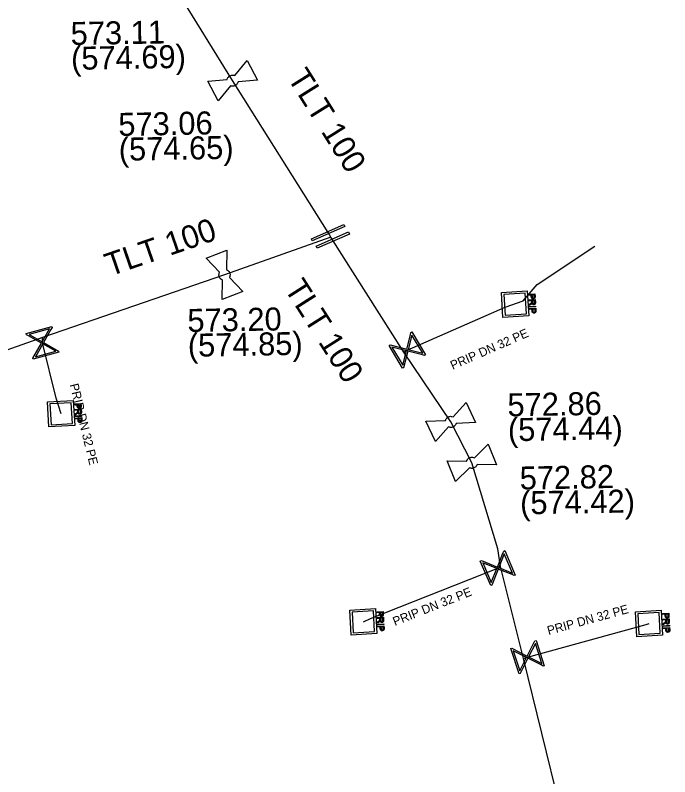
# Model space of a CAD drawing. Extents: x -643544 to -637295, y -1119190 to -1111715.
# Drawn here: x -641836.62 to -641799.71, y -1113655.34 to -1113612.36 of the extents above; entities that cross this region are included whole.
import ezdxf

# ---------------------------------------------------------------- set-up
doc = ezdxf.new("R2010")
doc.units = 0
for name, color, linetype in [('Default', 7, 'Continuous'), ('VP Lomový bod', 7, 'Continuous'), ('VP Lomový bod - popis', 7, 'Continuous'), ('VP Popis přípojky', 7, 'Continuous'), ('VP Přípojka', 7, 'Continuous'), ('VP Řad', 7, 'Continuous'), ('VP Řad - popis', 7, 'Continuous'), ('VP Šachta', 7, 'Continuous'), ('VP Šoupě', 7, 'Continuous')]:
    doc.layers.add(name, color=color, linetype=linetype)

msp = doc.modelspace()

# ---------------------------------------------------------------- linework, layer by layer
at = {"layer": 'Default'}
for points in [[(-641824.664, -1113615.978), (-641824.652, -1113615.926), (-641824.622, -1113615.881), (-641824.576, -1113615.81), (-641824.504, -1113615.772), (-641824.431, -1113615.735), (-641824.344, -1113615.738), (-641824.291, -1113615.739), (-641824.242, -1113615.76)], [(-641824.054, -1113616.123), (-641824.067, -1113616.173), (-641824.096, -1113616.218), (-641824.144, -1113616.29), (-641824.216, -1113616.328), (-641824.289, -1113616.365), (-641824.373, -1113616.362), (-641824.428, -1113616.36), (-641824.477, -1113616.34)], [(-641824.926, -1113627.306), (-641824.975, -1113627.288), (-641825.017, -1113627.254), (-641825.082, -1113627.198), (-641825.112, -1113627.122), (-641825.141, -1113627.046), (-641825.129, -1113626.962), (-641825.121, -1113626.908), (-641825.095, -1113626.862)], [(-641824.715, -1113626.716), (-641824.665, -1113626.733), (-641824.623, -1113626.768), (-641824.558, -1113626.822), (-641824.528, -1113626.898), (-641824.499, -1113626.974), (-641824.512, -1113627.06), (-641824.519, -1113627.113), (-641824.544, -1113627.159)], [(-641807.309, -1113628.224), (-641807.307, -1113628.26), (-641807.31, -1113628.279), (-641807.313, -1113628.305), (-641807.324, -1113628.324), (-641807.335, -1113628.343), (-641807.356, -1113628.355), (-641807.378, -1113628.366), (-641807.405, -1113628.368), (-641807.451, -1113628.371), (-641807.484, -1113628.344), (-641807.516, -1113628.317), (-641807.521, -1113628.241)], [(-641807.479, -1113628.239), (-641807.477, -1113628.285), (-641807.459, -1113628.303), (-641807.44, -1113628.321), (-641807.409, -1113628.319), (-641807.387, -1113628.318), (-641807.372, -1113628.306), (-641807.356, -1113628.294), (-641807.353, -1113628.276), (-641807.35, -1113628.263), (-641807.352, -1113628.23)], [(-641807.57, -1113628.634), (-641807.538, -1113628.612), (-641807.522, -1113628.597), (-641807.506, -1113628.583), (-641807.5, -1113628.572), (-641807.494, -1113628.56), (-641807.492, -1113628.549), (-641807.49, -1113628.542), (-641807.491, -1113628.523)], [(-641807.289, -1113628.568), (-641807.286, -1113628.615), (-641807.295, -1113628.641), (-641807.303, -1113628.666), (-641807.326, -1113628.683), (-641807.35, -1113628.699), (-641807.379, -1113628.7), (-641807.418, -1113628.703), (-641807.445, -1113628.68), (-641807.472, -1113628.657), (-641807.482, -1113628.606), (-641807.491, -1113628.625), (-641807.499, -1113628.635), (-641807.516, -1113628.657), (-641807.544, -1113628.677)], [(-641807.448, -1113628.567), (-641807.446, -1113628.6), (-641807.438, -1113628.618), (-641807.431, -1113628.636), (-641807.415, -1113628.644), (-641807.4, -1113628.653), (-641807.382, -1113628.652), (-641807.358, -1113628.65), (-641807.342, -1113628.631), (-641807.327, -1113628.612), (-641807.329, -1113628.571)], [(-641807.264, -1113629.025), (-641807.261, -1113629.06), (-641807.264, -1113629.08), (-641807.267, -1113629.106), (-641807.278, -1113629.125), (-641807.29, -1113629.144), (-641807.311, -1113629.155), (-641807.332, -1113629.167), (-641807.359, -1113629.169), (-641807.405, -1113629.171), (-641807.438, -1113629.145), (-641807.471, -1113629.118), (-641807.475, -1113629.042)], [(-641807.434, -1113629.04), (-641807.431, -1113629.086), (-641807.413, -1113629.104), (-641807.395, -1113629.122), (-641807.363, -1113629.12), (-641807.341, -1113629.119), (-641807.326, -1113629.107), (-641807.311, -1113629.095), (-641807.307, -1113629.076), (-641807.304, -1113629.064), (-641807.306, -1113629.031)], [(-641833.17, -1113634.814), (-641833.138, -1113634.792), (-641833.122, -1113634.777), (-641833.106, -1113634.763), (-641833.1, -1113634.752), (-641833.094, -1113634.74), (-641833.092, -1113634.729), (-641833.09, -1113634.722), (-641833.091, -1113634.703)], [(-641832.889, -1113634.748), (-641832.886, -1113634.795), (-641832.895, -1113634.821), (-641832.903, -1113634.846), (-641832.926, -1113634.863), (-641832.95, -1113634.879), (-641832.979, -1113634.88), (-641833.018, -1113634.883), (-641833.045, -1113634.86), (-641833.072, -1113634.837), (-641833.082, -1113634.786), (-641833.091, -1113634.805), (-641833.099, -1113634.815), (-641833.116, -1113634.837), (-641833.144, -1113634.857)], [(-641832.909, -1113634.404), (-641832.907, -1113634.44), (-641832.91, -1113634.459), (-641832.913, -1113634.485), (-641832.924, -1113634.504), (-641832.935, -1113634.523), (-641832.956, -1113634.535), (-641832.978, -1113634.546), (-641833.005, -1113634.548), (-641833.051, -1113634.551), (-641833.084, -1113634.524), (-641833.116, -1113634.497), (-641833.121, -1113634.421)], [(-641833.079, -1113634.419), (-641833.077, -1113634.465), (-641833.059, -1113634.483), (-641833.04, -1113634.501), (-641833.009, -1113634.499), (-641832.987, -1113634.498), (-641832.972, -1113634.486), (-641832.956, -1113634.474), (-641832.953, -1113634.456), (-641832.95, -1113634.443), (-641832.952, -1113634.41)], [(-641833.048, -1113634.747), (-641833.046, -1113634.78), (-641833.038, -1113634.798), (-641833.031, -1113634.816), (-641833.015, -1113634.824), (-641833, -1113634.833), (-641832.982, -1113634.832), (-641832.958, -1113634.83), (-641832.942, -1113634.811), (-641832.927, -1113634.792), (-641832.929, -1113634.751)], [(-641832.864, -1113635.205), (-641832.861, -1113635.24), (-641832.864, -1113635.26), (-641832.867, -1113635.286), (-641832.878, -1113635.305), (-641832.89, -1113635.324), (-641832.911, -1113635.335), (-641832.932, -1113635.347), (-641832.959, -1113635.349), (-641833.005, -1113635.351), (-641833.038, -1113635.325), (-641833.071, -1113635.298), (-641833.075, -1113635.222)], [(-641833.034, -1113635.22), (-641833.031, -1113635.266), (-641833.013, -1113635.284), (-641832.995, -1113635.302), (-641832.963, -1113635.3), (-641832.941, -1113635.299), (-641832.926, -1113635.287), (-641832.911, -1113635.275), (-641832.907, -1113635.256), (-641832.904, -1113635.244), (-641832.906, -1113635.211)], [(-641812.361, -1113635.227), (-641812.347, -1113635.176), (-641812.316, -1113635.131), (-641812.267, -1113635.062), (-641812.193, -1113635.027), (-641812.119, -1113634.992), (-641812.033, -1113634.999), (-641811.98, -1113635.002), (-641811.932, -1113635.024)], [(-641811.757, -1113635.394), (-641811.771, -1113635.444), (-641811.802, -1113635.488), (-641811.853, -1113635.558), (-641811.927, -1113635.593), (-641812.001, -1113635.628), (-641812.085, -1113635.621), (-641812.139, -1113635.617), (-641812.187, -1113635.595)], [(-641811.166, -1113637.52), (-641811.15, -1113637.47), (-641811.116, -1113637.427), (-641811.063, -1113637.361), (-641810.987, -1113637.33), (-641810.912, -1113637.3), (-641810.825, -1113637.311), (-641810.773, -1113637.317), (-641810.726, -1113637.342)], [(-641810.572, -1113637.721), (-641810.589, -1113637.77), (-641810.622, -1113637.812), (-641810.677, -1113637.879), (-641810.753, -1113637.91), (-641810.828, -1113637.94), (-641810.912, -1113637.929), (-641810.966, -1113637.922), (-641811.013, -1113637.898)], [(-641815.869, -1113646.154), (-641815.867, -1113646.19), (-641815.87, -1113646.209), (-641815.873, -1113646.235), (-641815.884, -1113646.254), (-641815.895, -1113646.273), (-641815.916, -1113646.285), (-641815.938, -1113646.296), (-641815.965, -1113646.298), (-641816.011, -1113646.301), (-641816.044, -1113646.274), (-641816.076, -1113646.247), (-641816.081, -1113646.171)], [(-641816.039, -1113646.169), (-641816.037, -1113646.215), (-641816.019, -1113646.233), (-641816, -1113646.251), (-641815.969, -1113646.249), (-641815.947, -1113646.248), (-641815.932, -1113646.236), (-641815.916, -1113646.224), (-641815.913, -1113646.206), (-641815.91, -1113646.193), (-641815.912, -1113646.16)], [(-641799.759, -1113646.244), (-641799.757, -1113646.28), (-641799.76, -1113646.299), (-641799.763, -1113646.325), (-641799.774, -1113646.344), (-641799.785, -1113646.363), (-641799.806, -1113646.375), (-641799.828, -1113646.386), (-641799.855, -1113646.388), (-641799.901, -1113646.391), (-641799.934, -1113646.364), (-641799.966, -1113646.337), (-641799.971, -1113646.261)], [(-641799.929, -1113646.259), (-641799.927, -1113646.305), (-641799.909, -1113646.323), (-641799.89, -1113646.341), (-641799.859, -1113646.339), (-641799.837, -1113646.338), (-641799.822, -1113646.326), (-641799.806, -1113646.314), (-641799.803, -1113646.296), (-641799.8, -1113646.283), (-641799.802, -1113646.25)], [(-641816.13, -1113646.564), (-641816.098, -1113646.542), (-641816.082, -1113646.527), (-641816.066, -1113646.513), (-641816.06, -1113646.502), (-641816.054, -1113646.49), (-641816.052, -1113646.479), (-641816.05, -1113646.472), (-641816.051, -1113646.453)], [(-641815.849, -1113646.498), (-641815.846, -1113646.545), (-641815.855, -1113646.571), (-641815.863, -1113646.596), (-641815.886, -1113646.613), (-641815.91, -1113646.629), (-641815.939, -1113646.63), (-641815.978, -1113646.633), (-641816.005, -1113646.61), (-641816.032, -1113646.587), (-641816.042, -1113646.536), (-641816.051, -1113646.555), (-641816.059, -1113646.565), (-641816.076, -1113646.587), (-641816.104, -1113646.607)], [(-641816.008, -1113646.497), (-641816.006, -1113646.53), (-641815.998, -1113646.548), (-641815.991, -1113646.566), (-641815.975, -1113646.574), (-641815.96, -1113646.583), (-641815.942, -1113646.582), (-641815.918, -1113646.58), (-641815.902, -1113646.561), (-641815.887, -1113646.542), (-641815.889, -1113646.501)], [(-641800.02, -1113646.654), (-641799.988, -1113646.632), (-641799.972, -1113646.617), (-641799.956, -1113646.603), (-641799.95, -1113646.592), (-641799.944, -1113646.58), (-641799.942, -1113646.569), (-641799.94, -1113646.562), (-641799.941, -1113646.543)], [(-641799.739, -1113646.588), (-641799.736, -1113646.635), (-641799.745, -1113646.661), (-641799.753, -1113646.686), (-641799.776, -1113646.703), (-641799.8, -1113646.719), (-641799.829, -1113646.72), (-641799.868, -1113646.723), (-641799.895, -1113646.7), (-641799.922, -1113646.677), (-641799.932, -1113646.626), (-641799.941, -1113646.645), (-641799.949, -1113646.655), (-641799.966, -1113646.677), (-641799.994, -1113646.697)], [(-641799.898, -1113646.587), (-641799.896, -1113646.62), (-641799.888, -1113646.638), (-641799.881, -1113646.656), (-641799.865, -1113646.664), (-641799.85, -1113646.673), (-641799.832, -1113646.672), (-641799.808, -1113646.67), (-641799.792, -1113646.651), (-641799.777, -1113646.632), (-641799.779, -1113646.591)], [(-641815.824, -1113646.955), (-641815.821, -1113646.99), (-641815.824, -1113647.01), (-641815.827, -1113647.036), (-641815.838, -1113647.055), (-641815.85, -1113647.074), (-641815.871, -1113647.085), (-641815.892, -1113647.097), (-641815.919, -1113647.099), (-641815.965, -1113647.101), (-641815.998, -1113647.075), (-641816.031, -1113647.048), (-641816.035, -1113646.972)], [(-641815.994, -1113646.97), (-641815.991, -1113647.016), (-641815.973, -1113647.034), (-641815.955, -1113647.052), (-641815.923, -1113647.05), (-641815.901, -1113647.049), (-641815.886, -1113647.037), (-641815.871, -1113647.025), (-641815.867, -1113647.006), (-641815.864, -1113646.994), (-641815.866, -1113646.961)], [(-641799.714, -1113647.045), (-641799.711, -1113647.08), (-641799.714, -1113647.1), (-641799.717, -1113647.126), (-641799.728, -1113647.145), (-641799.74, -1113647.164), (-641799.761, -1113647.175), (-641799.782, -1113647.187), (-641799.809, -1113647.189), (-641799.855, -1113647.191), (-641799.888, -1113647.165), (-641799.921, -1113647.138), (-641799.925, -1113647.062)], [(-641799.884, -1113647.06), (-641799.881, -1113647.106), (-641799.863, -1113647.124), (-641799.845, -1113647.142), (-641799.813, -1113647.14), (-641799.791, -1113647.139), (-641799.776, -1113647.127), (-641799.761, -1113647.115), (-641799.757, -1113647.096), (-641799.754, -1113647.084), (-641799.756, -1113647.051)]]:
    msp.add_open_spline(points, degree=3, dxfattribs=at)
at = {"layer": 'VP Lomový bod'}
for points in [[(-641824.242, -1113615.76), (-641823.537, -1113614.92)], [(-641823.537, -1113614.92), (-641822.963, -1113616.03), (-641824.054, -1113616.123)], [(-641824.477, -1113616.34), (-641825.183, -1113617.18), (-641825.757, -1113616.07), (-641824.664, -1113615.978)], [(-641825.095, -1113626.862), (-641825.851, -1113626.067), (-641824.684, -1113625.619), (-641824.715, -1113626.716)], [(-641823.789, -1113627.953), (-641824.956, -1113628.401), (-641824.926, -1113627.306)], [(-641824.544, -1113627.159), (-641823.789, -1113627.953)], [(-641811.932, -1113635.024), (-641811.196, -1113634.211)], [(-641811.196, -1113634.211), (-641810.663, -1113635.342), (-641811.757, -1113635.394)], [(-641812.187, -1113635.595), (-641812.924, -1113636.409), (-641813.457, -1113635.278), (-641812.361, -1113635.227)], [(-641810.726, -1113637.342), (-641809.947, -1113636.571)], [(-641809.947, -1113636.571), (-641809.477, -1113637.729), (-641810.572, -1113637.721)], [(-641811.013, -1113637.898), (-641811.793, -1113638.669), (-641812.263, -1113637.511), (-641811.166, -1113637.52)]]:
    msp.add_lwpolyline(points, dxfattribs=at)
at = {"layer": 'VP Přípojka'}
for points in [[(-641814.7, -1113631.38), (-641814.51, -1113631.26), (-641808.99, -1113628.84), (-641807.98, -1113628.48), (-641807.18, -1113627.55), (-641803.928, -1113625.399)], [(-641834.03, -1113634.85), (-641834.31, -1113633.98), (-641835.08, -1113630.85), (-641835.08, -1113630.55)], [(-641816.99, -1113646.6), (-641816.58, -1113646.41), (-641809.41, -1113643.56), (-641809.25, -1113643.47)], [(-641807.96, -1113648.67), (-641807.73, -1113648.59), (-641801.04, -1113646.75), (-641800.88, -1113646.69)]]:
    msp.add_lwpolyline(points, dxfattribs=at)
at = {"layer": 'VP Řad'}
for points in [[(-641818.83, -1113624.89), (-641818.98, -1113624.63), (-641824.36, -1113616.05), (-641827.5, -1113610.94), (-641830.95, -1113605.52), (-641835.36, -1113598.77), (-641837.79, -1113595.54), (-641843.481, -1113594.951), (-641844.63, -1113593.7), (-641851.34, -1113586.41), (-641853.47, -1113584.11), (-641857.82, -1113579.43), (-641862.85, -1113574.5)], [(-641818.83, -1113624.89), (-641824.82, -1113627.01), (-641835.08, -1113630.55), (-641843.26, -1113633.44), (-641848.11, -1113634.83), (-641859.55, -1113636.01), (-641870.93, -1113636.46)], [(-641803.55, -1113688.8), (-641803.55, -1113688.06), (-641803.56, -1113687.37), (-641803.72, -1113679.06), (-641803.68, -1113675.21), (-641803.81, -1113670.07), (-641804.15, -1113665.38), (-641804.73, -1113662.22), (-641805.89, -1113657.1), (-641807.96, -1113648.67), (-641809.25, -1113643.47), (-641809.41, -1113642.47), (-641810.87, -1113637.62), (-641812.06, -1113635.31), (-641814.7, -1113631.38), (-641818.83, -1113624.89)]]:
    msp.add_lwpolyline(points, dxfattribs=at)
at = {"layer": 'VP Šachta'}
for points in [[(-641807.667, -1113629.333), (-641809.116, -1113629.418), (-641809.199, -1113628.007), (-641807.75, -1113627.922), (-641807.667, -1113629.333)], [(-641807.866, -1113628.05), (-641809.069, -1113628.12), (-641809, -1113629.29), (-641807.797, -1113629.22), (-641807.866, -1113628.05)], [(-641807.675, -1113628.111), (-641807.317, -1113628.09), (-641807.309, -1113628.224)], [(-641807.521, -1113628.241), (-641807.526, -1113628.149), (-641807.672, -1113628.157), (-641807.675, -1113628.111)], [(-641807.352, -1113628.23), (-641807.357, -1113628.139), (-641807.485, -1113628.146)], [(-641807.485, -1113628.146), (-641807.479, -1113628.239)], [(-641807.657, -1113628.43), (-641807.298, -1113628.409), (-641807.289, -1113628.568)], [(-641807.491, -1113628.523), (-641807.494, -1113628.469), (-641807.654, -1113628.478), (-641807.657, -1113628.43)], [(-641807.544, -1113628.677), (-641807.638, -1113628.745), (-641807.642, -1113628.685), (-641807.57, -1113628.634)], [(-641807.637, -1113628.794), (-641807.278, -1113628.773), (-641807.276, -1113628.819), (-641807.634, -1113628.84), (-641807.637, -1113628.794)], [(-641807.329, -1113628.571), (-641807.336, -1113628.459), (-641807.454, -1113628.466)], [(-641807.454, -1113628.466), (-641807.448, -1113628.567)], [(-641807.63, -1113628.912), (-641807.271, -1113628.891), (-641807.264, -1113629.025)], [(-641807.475, -1113629.042), (-641807.481, -1113628.95), (-641807.627, -1113628.958), (-641807.63, -1113628.912)], [(-641807.306, -1113629.031), (-641807.311, -1113628.94), (-641807.439, -1113628.947)], [(-641807.439, -1113628.947), (-641807.434, -1113629.04)], [(-641833.267, -1113635.513), (-641834.716, -1113635.598), (-641834.799, -1113634.187), (-641833.35, -1113634.102), (-641833.267, -1113635.513)], [(-641833.466, -1113634.23), (-641834.669, -1113634.3), (-641834.6, -1113635.47), (-641833.397, -1113635.4), (-641833.466, -1113634.23)], [(-641833.275, -1113634.291), (-641832.917, -1113634.27), (-641832.909, -1113634.404)], [(-641833.121, -1113634.421), (-641833.126, -1113634.329), (-641833.272, -1113634.337), (-641833.275, -1113634.291)], [(-641832.952, -1113634.41), (-641832.957, -1113634.319), (-641833.085, -1113634.326)], [(-641833.085, -1113634.326), (-641833.079, -1113634.419)], [(-641833.257, -1113634.61), (-641832.898, -1113634.589), (-641832.889, -1113634.748)], [(-641833.091, -1113634.703), (-641833.094, -1113634.649), (-641833.254, -1113634.658), (-641833.257, -1113634.61)], [(-641832.929, -1113634.751), (-641832.936, -1113634.639), (-641833.054, -1113634.646)], [(-641833.054, -1113634.646), (-641833.048, -1113634.747)], [(-641833.144, -1113634.857), (-641833.238, -1113634.925), (-641833.242, -1113634.865), (-641833.17, -1113634.814)], [(-641833.237, -1113634.974), (-641832.878, -1113634.953), (-641832.876, -1113634.999), (-641833.234, -1113635.02), (-641833.237, -1113634.974)], [(-641833.23, -1113635.092), (-641832.871, -1113635.071), (-641832.864, -1113635.205)], [(-641833.075, -1113635.222), (-641833.081, -1113635.13), (-641833.227, -1113635.138), (-641833.23, -1113635.092)], [(-641832.906, -1113635.211), (-641832.911, -1113635.12), (-641833.039, -1113635.127)], [(-641833.039, -1113635.127), (-641833.034, -1113635.22)], [(-641816.227, -1113647.263), (-641817.676, -1113647.348), (-641817.759, -1113645.937), (-641816.31, -1113645.852), (-641816.227, -1113647.263)], [(-641800.117, -1113647.353), (-641801.566, -1113647.438), (-641801.649, -1113646.027), (-641800.2, -1113645.942), (-641800.117, -1113647.353)], [(-641816.426, -1113645.98), (-641817.629, -1113646.05), (-641817.56, -1113647.22), (-641816.357, -1113647.15), (-641816.426, -1113645.98)], [(-641816.235, -1113646.041), (-641815.877, -1113646.02), (-641815.869, -1113646.154)], [(-641816.081, -1113646.171), (-641816.086, -1113646.079), (-641816.232, -1113646.087), (-641816.235, -1113646.041)], [(-641816.217, -1113646.36), (-641815.858, -1113646.339), (-641815.849, -1113646.498)], [(-641816.051, -1113646.453), (-641816.054, -1113646.399), (-641816.214, -1113646.408), (-641816.217, -1113646.36)], [(-641815.912, -1113646.16), (-641815.917, -1113646.069), (-641816.045, -1113646.076)], [(-641816.045, -1113646.076), (-641816.039, -1113646.169)], [(-641815.889, -1113646.501), (-641815.896, -1113646.389), (-641816.014, -1113646.396)], [(-641816.014, -1113646.396), (-641816.008, -1113646.497)], [(-641800.316, -1113646.07), (-641801.519, -1113646.14), (-641801.45, -1113647.31), (-641800.247, -1113647.24), (-641800.316, -1113646.07)], [(-641800.125, -1113646.131), (-641799.767, -1113646.11), (-641799.759, -1113646.244)], [(-641799.971, -1113646.261), (-641799.976, -1113646.169), (-641800.122, -1113646.177), (-641800.125, -1113646.131)], [(-641799.802, -1113646.25), (-641799.807, -1113646.159), (-641799.935, -1113646.166)], [(-641799.935, -1113646.166), (-641799.929, -1113646.259)], [(-641816.104, -1113646.607), (-641816.198, -1113646.675), (-641816.202, -1113646.615), (-641816.13, -1113646.564)], [(-641816.197, -1113646.724), (-641815.838, -1113646.703), (-641815.836, -1113646.749), (-641816.194, -1113646.77), (-641816.197, -1113646.724)], [(-641816.19, -1113646.842), (-641815.831, -1113646.821), (-641815.824, -1113646.955)], [(-641800.107, -1113646.45), (-641799.748, -1113646.429), (-641799.739, -1113646.588)], [(-641799.941, -1113646.543), (-641799.944, -1113646.489), (-641800.104, -1113646.498), (-641800.107, -1113646.45)], [(-641799.994, -1113646.697), (-641800.088, -1113646.765), (-641800.092, -1113646.705), (-641800.02, -1113646.654)], [(-641800.087, -1113646.814), (-641799.728, -1113646.793), (-641799.726, -1113646.839), (-641800.084, -1113646.86), (-641800.087, -1113646.814)], [(-641799.779, -1113646.591), (-641799.786, -1113646.479), (-641799.904, -1113646.486)], [(-641799.904, -1113646.486), (-641799.898, -1113646.587)], [(-641816.035, -1113646.972), (-641816.041, -1113646.88), (-641816.187, -1113646.888), (-641816.19, -1113646.842)], [(-641815.866, -1113646.961), (-641815.871, -1113646.87), (-641815.999, -1113646.877)], [(-641815.999, -1113646.877), (-641815.994, -1113646.97)], [(-641800.08, -1113646.932), (-641799.721, -1113646.911), (-641799.714, -1113647.045)], [(-641799.925, -1113647.062), (-641799.931, -1113646.97), (-641800.077, -1113646.978), (-641800.08, -1113646.932)], [(-641799.756, -1113647.051), (-641799.761, -1113646.96), (-641799.889, -1113646.967)], [(-641799.889, -1113646.967), (-641799.884, -1113647.06)]]:
    msp.add_lwpolyline(points, dxfattribs=at)
at = {"layer": 'VP Šoupě'}
for points in [[(-641819.921, -1113624.974), (-641818.089, -1113624.172), (-641818.039, -1113624.286), (-641819.871, -1113625.088), (-641819.921, -1113624.974)], [(-641819.651, -1113625.394), (-641817.819, -1113624.592), (-641817.769, -1113624.706), (-641819.601, -1113625.508), (-641819.651, -1113625.394)], [(-641836.001, -1113630.324), (-641834.554, -1113629.929), (-641834.537, -1113629.992), (-641834.604, -1113630.102), (-641835.02, -1113630.832), (-641834.176, -1113631.312), (-641834.159, -1113631.376), (-641835.606, -1113631.771), (-641835.623, -1113631.708), (-641835.14, -1113630.865), (-641835.87, -1113630.449), (-641835.984, -1113630.388), (-641836.001, -1113630.324)], [(-641835.825, -1113630.373), (-641835.096, -1113630.788), (-641834.682, -1113630.061), (-641835.825, -1113630.373)], [(-641814.247, -1113630.233), (-641813.483, -1113631.523), (-641813.539, -1113631.557), (-641813.663, -1113631.521), (-641814.477, -1113631.313), (-641814.717, -1113632.254), (-641814.773, -1113632.287), (-641815.537, -1113630.997), (-641815.481, -1113630.963), (-641814.54, -1113631.206), (-641814.333, -1113630.392), (-641814.303, -1113630.266), (-641814.247, -1113630.233)], [(-641814.247, -1113630.416), (-641814.455, -1113631.228), (-641813.644, -1113631.435), (-641814.247, -1113630.416)], [(-641834.33, -1113631.325), (-641835.063, -1113630.908), (-641835.479, -1113631.639), (-641834.33, -1113631.325)], [(-641814.77, -1113632.109), (-641814.562, -1113631.292), (-641815.377, -1113631.084), (-641814.77, -1113632.109)], [(-641809.016, -1113642.575), (-641808.425, -1113643.954), (-641808.486, -1113643.98), (-641808.604, -1113643.928), (-641809.384, -1113643.617), (-641809.743, -1113644.519), (-641809.804, -1113644.545), (-641810.395, -1113643.166), (-641810.334, -1113643.14), (-641809.433, -1113643.503), (-641809.122, -1113642.723), (-641809.077, -1113642.601), (-641809.016, -1113642.575)], [(-641809.04, -1113642.757), (-641809.351, -1113643.536), (-641808.574, -1113643.846), (-641809.04, -1113642.757)], [(-641809.778, -1113644.368), (-641809.466, -1113643.585), (-641810.247, -1113643.273), (-641809.778, -1113644.368)], [(-641807.248, -1113647.645), (-641806.785, -1113649.072), (-641806.848, -1113649.092), (-641806.96, -1113649.03), (-641807.709, -1113648.649), (-641808.149, -1113649.515), (-641808.212, -1113649.535), (-641808.675, -1113648.108), (-641808.612, -1113648.088), (-641807.748, -1113648.531), (-641807.367, -1113647.782), (-641807.311, -1113647.665), (-641807.248, -1113647.645)], [(-641807.289, -1113647.824), (-641807.669, -1113648.571), (-641806.923, -1113648.95), (-641807.289, -1113647.824)], [(-641808.169, -1113649.361), (-641807.788, -1113648.609), (-641808.537, -1113648.229), (-641808.169, -1113649.361)]]:
    msp.add_lwpolyline(points, dxfattribs=at)

# ---------------------------------------------------------------- texts
at = {"layer": 'VP Lomový bod - popis'}
for s, p in [('573.11', (-641833.484, -1113614.042)), ('(574.69)', (-641833.46, -1113615.442)), ('573.06', (-641830.796, -1113619.173)), ('(574.65)', (-641830.772, -1113620.573)), ('573.20', (-641826.9, -1113630.239)), ('(574.85)', (-641826.876, -1113631.639)), ('572.86', (-641808.851, -1113635.004)), ('(574.44)', (-641808.826, -1113636.404)), ('572.82', (-641808.163, -1113639.134)), ('(574.42)', (-641808.139, -1113640.534))]:
    msp.add_text(s, height=1.3, rotation=1, dxfattribs=at).set_placement(p)
at = {"layer": 'VP Popis přípojky'}
for rotation, p in [(23.6729, (-641811.952, -1113632.376)), (283.8207, (-641833.552, -1113633.208)), (21.6773, (-641815.211, -1113646.834)), (15.3782, (-641806.546, -1113647.344))]:
    msp.add_text('PRIP DN 32 PE', height=0.5, rotation=rotation, dxfattribs=at).set_placement(p)
at = {"layer": 'VP Řad - popis'}
for rotation, p in [(302.0893, (-641821.302, -1113615.889)), (19.0359, (-641831.286, -1113627.108)), (302.4712, (-641821.481, -1113627.781))]:
    msp.add_text('TLT 100', height=1.3, rotation=rotation, dxfattribs=at).set_placement(p)

doc.saveas('drawing.dxf')
